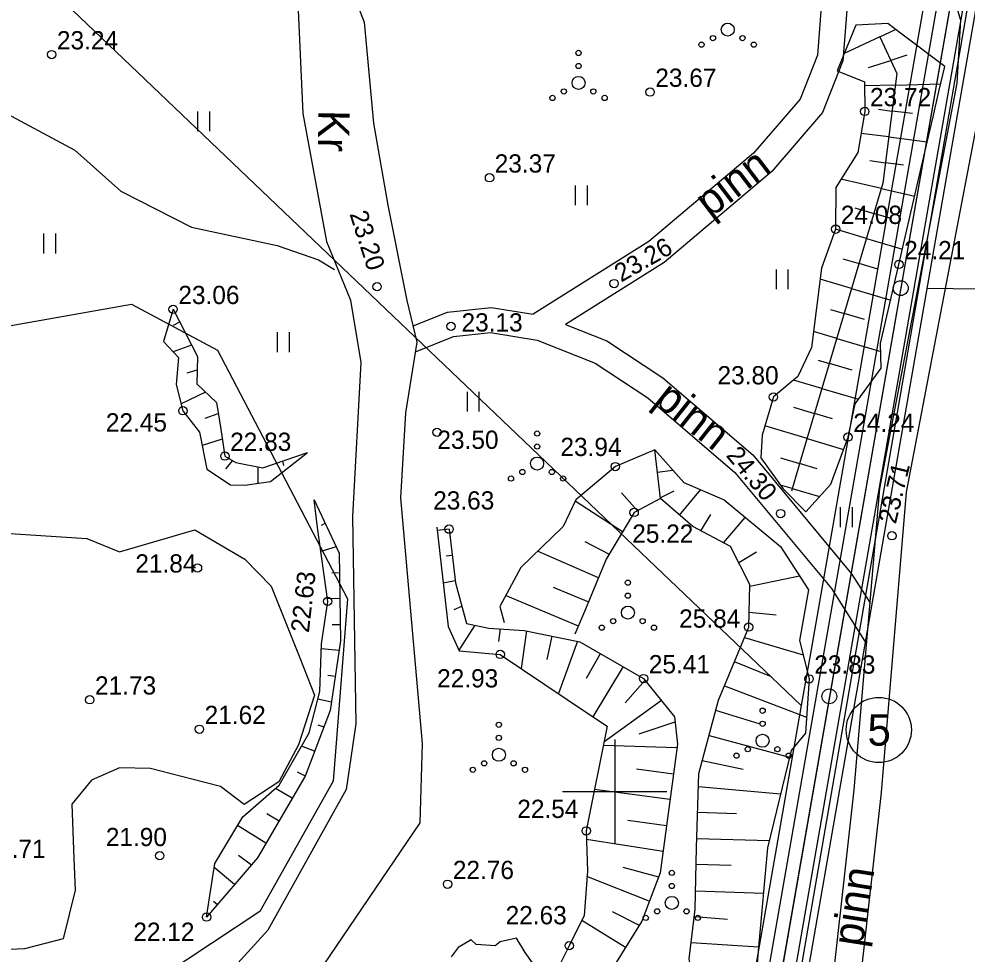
# Model space of a CAD drawing. Extents: x 509422 to 615075, y 6525431 to 6565970.
# Drawn here: x 513454.3 to 513527, y 6565687.5 to 6565759.2 of the extents above; entities that cross this region are included whole.
import ezdxf

# ---------------------------------------------------------------- set-up
doc = ezdxf.new("R2010")
doc.units = 0
for name, color, linetype in [('APIIR', 7, 'Continuous'), ('HALJASTUS', 7, 'Continuous'), ('KORGUS', 7, 'Continuous'), ('PIIR', 7, 'Continuous'), ('PIIR_ME', 7, 'Continuous'), ('PIIR_TM', 7, 'Continuous'), ('PIIRIMLEITUD', 7, 'Continuous'), ('PLOKK', 7, 'Continuous'), ('RELJEEF', 7, 'Continuous'), ('TEE', 7, 'Continuous'), ('VEEKOGU', 7, 'Continuous'), ('VORK', 7, 'Continuous')]:
    doc.layers.add(name, color=color, linetype=linetype)

msp = doc.modelspace()

# ---------------------------------------------------------------- linework, layer by layer
at = {"layer": 'APIIR'}
msp.add_lwpolyline([(513352.534, 6565439.378), (513354.7, 6565479.99), (513481.83, 6565508.61), (513541.57, 6565851.16), (513545.257, 6565872.285)], dxfattribs=at)
at = {"layer": 'HALJASTUS'}
for p, q in [((513468.015, 6565752.151), (513468.015, 6565750.629)), ((513468.925, 6565752.151), (513468.925, 6565750.629)), ((513496.967, 6565746.473), (513496.967, 6565744.951)), ((513497.877, 6565746.473), (513497.877, 6565744.951)), ((513456.218, 6565742.785), (513456.218, 6565741.263)), ((513457.129, 6565742.785), (513457.129, 6565741.263)), ((513512.362, 6565740.031), (513512.362, 6565738.509)), ((513513.272, 6565740.031), (513513.272, 6565738.509)), ((513474.132, 6565735.223), (513474.132, 6565733.701)), ((513475.042, 6565735.223), (513475.042, 6565733.701)), ((513488.68, 6565730.655), (513488.68, 6565729.133)), ((513489.591, 6565730.655), (513489.591, 6565729.133)), ((513517.283, 6565721.802), (513517.283, 6565720.279)), ((513518.193, 6565721.802), (513518.193, 6565720.279))]:
    msp.add_line(p, q, dxfattribs=at)
for centre, radius in [((513508.656, 6565758.418), 0.5), ((513507.526, 6565757.768), 0.2), ((513509.786, 6565757.768), 0.2), ((513497.227, 6565756.633), 0.2), ((513506.656, 6565757.268), 0.2), ((513510.656, 6565757.268), 0.2), ((513497.227, 6565755.633), 0.2), ((513497.227, 6565754.333), 0.5), ((513496.097, 6565753.683), 0.2), ((513498.357, 6565753.683), 0.2), ((513495.227, 6565753.183), 0.2), ((513499.227, 6565753.183), 0.2), ((513494.048, 6565727.451), 0.2), ((513494.048, 6565726.451), 0.2), ((513494.048, 6565725.151), 0.5), ((513492.048, 6565724.001), 0.2), ((513492.918, 6565724.501), 0.2), ((513495.178, 6565724.501), 0.2), ((513496.048, 6565724.001), 0.2), ((513501.008, 6565716.017), 0.2), ((513501.008, 6565715.017), 0.2), ((513501.008, 6565713.717), 0.5), ((513499.878, 6565713.067), 0.2), ((513502.138, 6565713.067), 0.2), ((513499.008, 6565712.567), 0.2), ((513503.008, 6565712.567), 0.2), ((513511.333, 6565706.197), 0.2), ((513491.12, 6565705.118), 0.2), ((513511.333, 6565705.197), 0.2), ((513491.12, 6565704.118), 0.2), ((513511.333, 6565703.897), 0.5), ((513491.12, 6565702.818), 0.5), ((513510.203, 6565703.247), 0.2), ((513512.463, 6565703.247), 0.2), ((513489.99, 6565702.168), 0.2), ((513492.25, 6565702.168), 0.2), ((513509.333, 6565702.747), 0.2), ((513513.333, 6565702.747), 0.2), ((513489.12, 6565701.668), 0.2), ((513493.12, 6565701.668), 0.2), ((513504.374, 6565693.762), 0.2), ((513504.374, 6565692.762), 0.2), ((513504.374, 6565691.462), 0.5), ((513503.244, 6565690.812), 0.2), ((513505.504, 6565690.812), 0.2), ((513502.374, 6565690.312), 0.2), ((513506.374, 6565690.312), 0.2)]:
    msp.add_circle(centre, radius, dxfattribs=at)
at = {"layer": 'KORGUS'}
for centre in [(513456.842, 6565756.505), (513502.708, 6565753.633), (513519.167, 6565752.146), (513490.4, 6565747.059), (513516.93, 6565743.12), (513521.782, 6565740.413), (513481.787, 6565738.711), (513499.951, 6565738.95), (513466.151, 6565736.976), (513487.449, 6565735.67), (513512.161, 6565730.254), (513466.901, 6565729.199), (513486.376, 6565727.546), (513517.881, 6565727.178), (513470.121, 6565725.718), (513500.047, 6565724.921), (513501.487, 6565721.4), (513512.707, 6565721.315), (513487.305, 6565720.119), (513521.246, 6565719.615), (513468.017, 6565717.14), (513477.997, 6565714.583), (513510.267, 6565712.609), (513491.222, 6565710.512), (513502.212, 6565708.664), (513514.896, 6565708.641), (513459.762, 6565707.036), (513468.164, 6565704.777), (513497.81, 6565696.984), (513465.128, 6565695.082), (513487.189, 6565692.891), (513468.713, 6565690.374), (513496.511, 6565688.181)]:
    msp.add_circle(centre, 0.32, dxfattribs=at)
at = {"layer": 'PIIR'}
msp.add_lwpolyline([(513442.384, 6565886.056), (512829.322, 6565875.033), (512905.604, 6565720.31), (513290.987, 6565614.399), (513289.987, 6565493.425), (513354.686, 6565477.937), (513483.571, 6565506.952), (513523.89, 6565738.256), (513543.837, 6565852.517)], close=True, dxfattribs=at)
msp.add_lwpolyline([(513561.882, 6565738.082), (513523.946, 6565738.574)], dxfattribs=at)
at = {"layer": 'PIIR_ME'}
for points in [[(512887.5, 6565801.16), (513401.64, 6565816.89), (513536.31, 6565821.01), (513530.33, 6565786.77), (513516.45, 6565707.3), (513481.86, 6565509.15), (513354.7, 6565479.99), (513333.27, 6565485.12), (513347.22, 6565510.47), (513346.71, 6565545.56), (513344.31, 6565552.26), (513341.82, 6565567.25), (513343.89, 6565600.46), (513332.73, 6565645.83), (513305.79, 6565673.01), (513286.32, 6565687.89), (513265.38, 6565694.79), (513234.27, 6565718.54), (513217.02, 6565714.91), (513189.12, 6565720.55), (513171.51, 6565717.56), (513135.15, 6565723.25), (513089.25, 6565751.4)], [(512889.306, 6565800.215), (513535.114, 6565819.973), (513515.465, 6565707.472), (513480.989, 6565509.976), (513354.705, 6565481.017), (513334.779, 6565485.787), (513348.224, 6565510.22), (513347.707, 6565545.741), (513345.282, 6565552.513), (513342.825, 6565567.301), (513344.898, 6565600.55), (513333.635, 6565646.337), (513306.452, 6565673.763), (513286.793, 6565688.787), (513265.853, 6565695.687), (513234.513, 6565719.613), (513217.016, 6565715.931), (513189.136, 6565721.567), (513171.503, 6565718.573), (513135.502, 6565724.207), (513089.556, 6565752.386)]]:
    msp.add_lwpolyline(points, dxfattribs=at)
msp.add_circle((513520.239, 6565704.722), 2.5, dxfattribs=at)
at = {"layer": 'PIIR_TM'}
for points in [[(512906.302, 6565721.155), (512830.916, 6565874.062), (513442.232, 6565885.053), (513542.704, 6565851.838), (513522.905, 6565738.428), (513482.701, 6565507.781), (513354.693, 6565478.963), (513290.993, 6565494.213), (513291.994, 6565615.159)], [(512832.51, 6565873.09), (513442.08, 6565884.05), (513541.57, 6565851.16), (513521.92, 6565738.6), (513481.83, 6565508.61), (513354.7, 6565479.99), (513337.28, 6565484.16), (513292, 6565495), (513293, 6565615.92), (512907, 6565722), (512869.36, 6565798.35)]]:
    msp.add_lwpolyline(points, close=True, dxfattribs=at)
at = {"layer": 'PIIRIMLEITUD'}
for centre in [(513521.92, 6565738.6), (513516.45, 6565707.3)]:
    msp.add_circle(centre, 0.57, dxfattribs=at)
at = {"layer": 'PLOKK'}
for points in [[(513483.552, 6565508.897), (513537.591, 6565821.026)], [(513400.874, 6565814.865), (513533.908, 6565818.946), (513515.123, 6565711.331), (513514.296, 6565706.591)], [(512891.122, 6565799.26), (513400.874, 6565814.865), (513514.296, 6565706.591), (513480.128, 6565510.803), (513354.71, 6565482.044), (513336.288, 6565486.454), (513349.238, 6565509.97), (513348.705, 6565545.922), (513346.253, 6565552.765), (513343.83, 6565567.353), (513345.905, 6565600.641), (513334.53, 6565646.845), (513307.124, 6565674.516), (513287.266, 6565689.684), (513266.326, 6565696.584), (513234.745, 6565720.675), (513217.012, 6565716.952), (513189.142, 6565722.574), (513171.497, 6565719.586), (513135.864, 6565725.154), (513089.862, 6565753.371)]]:
    msp.add_lwpolyline(points, dxfattribs=at)
at = {"layer": 'RELJEEF'}
for p, q in [((513520.314, 6565757.868), (513521.518, 6565758.429)), ((513520.314, 6565757.868), (513517.587, 6565756.596)), ((513522.397, 6565756.45), (513521.16, 6565756.055)), ((513519.461, 6565755.513), (513521.16, 6565756.055)), ((513521.506, 6565754.165), (513519.14, 6565754.099)), ((513521.506, 6565754.165), (513524.981, 6565754.261)), ((513520.209, 6565752.313), (513521.255, 6565752.18)), ((513522.832, 6565751.981), (513521.255, 6565752.18)), ((513521.004, 6565750.196), (513518.883, 6565750.465)), ((513521.004, 6565750.196), (513523.955, 6565749.823)), ((513519.554, 6565748.384), (513520.753, 6565748.212)), ((513522.123, 6565748.015), (513520.753, 6565748.212)), ((513520.437, 6565746.242), (513517.337, 6565746.948)), ((513520.437, 6565746.242), (513522.994, 6565745.659)), ((513518.399, 6565744.761), (513519.867, 6565744.325)), ((513521.186, 6565743.933), (513519.867, 6565744.325)), ((513519.297, 6565742.407), (513516.927, 6565743.112)), ((513519.297, 6565742.407), (513522.053, 6565741.589)), ((513517.491, 6565740.858), (513518.728, 6565740.49)), ((513520.165, 6565740.063), (513518.728, 6565740.49)), ((513518.158, 6565738.573), (513515.751, 6565739.288)), ((513518.158, 6565738.573), (513521.151, 6565737.684)), ((513466.151, 6565736.976), (513466.151, 6565736.976)), ((513516.54, 6565736.967), (513517.589, 6565736.656)), ((513519.145, 6565736.194), (513517.589, 6565736.656)), ((513466.181, 6565735.762), (513466.651, 6565736.004)), ((513517.019, 6565734.739), (513515.234, 6565735.269)), ((513517.019, 6565734.739), (513520.389, 6565733.737)), ((513467.566, 6565734.225), (513466.157, 6565733.714)), ((513515.594, 6565733.076), (513516.45, 6565732.821)), ((513518.188, 6565732.305), (513516.45, 6565732.821)), ((513467.214, 6565732.102), (513467.991, 6565732.335)), ((513515.88, 6565730.904), (513513.706, 6565731.55)), ((513468.638, 6565730.623), (513466.765, 6565729.725)), ((513515.88, 6565730.904), (513518.674, 6565730.074)), ((513513.691, 6565729.468), (513515.31, 6565728.987)), ((513468.611, 6565728.633), (513469.602, 6565728.989)), ((513516.701, 6565728.574), (513515.31, 6565728.987)), ((513514.741, 6565727.07), (513511.508, 6565728.03)), ((513469.915, 6565727.014), (513468.379, 6565726.529)), ((513514.741, 6565727.07), (513517.539, 6565726.239)), ((513476.44, 6565725.986), (513476.44, 6565725.986)), ((513503.061, 6565726.193), (513503.061, 6565726.193)), ((513512.702, 6565725.589), (513514.171, 6565725.153)), ((513470.199, 6565724.735), (513470.716, 6565725.374)), ((513472.645, 6565724.891), (513472.635, 6565723.633)), ((513474.646, 6565724.997), (513474.549, 6565725.335)), ((513515.512, 6565724.754), (513514.171, 6565725.153)), ((513503.261, 6565724.494), (513504.452, 6565724.634)), ((513513.602, 6565723.236), (513512.7, 6565723.504)), ((513500.515, 6565722.909), (513501.731, 6565721.528)), ((513504.525, 6565723.042), (513503.495, 6565722.508)), ((513504.974, 6565721.18), (513506.572, 6565723.14)), ((513513.602, 6565723.236), (513515.7, 6565722.612)), ((513476.964, 6565722.378), (513476.964, 6565722.378)), ((513500.603, 6565719.919), (513496.967, 6565722.273)), ((513507.35, 6565721.235), (513506.573, 6565719.998)), ((513477.513, 6565720.427), (513477.81, 6565720.566)), ((513508.342, 6565719.066), (513510.002, 6565721.023)), ((513487.305, 6565720.119), (513486.4, 6565720.012)), ((513497.719, 6565719.175), (513499.579, 6565718.201)), ((513478.657, 6565718.754), (513477.473, 6565718.411)), ((513498.752, 6565716.384), (513494.076, 6565718.423)), ((513510.865, 6565718.357), (513509.505, 6565717.534)), ((513487.082, 6565718.079), (513487.541, 6565718.133)), ((513478.305, 6565716.761), (513478.906, 6565716.804)), ((513487.776, 6565716.147), (513486.852, 6565715.972)), ((513510.347, 6565715.738), (513514.156, 6565716.535)), ((513495.284, 6565715.665), (513497.982, 6565714.538)), ((513478.938, 6565714.805), (513477.969, 6565714.789)), ((513497.211, 6565712.693), (513491.638, 6565715.02)), ((513487.696, 6565713.948), (513488.284, 6565714.214)), ((513512.381, 6565713.519), (513510.296, 6565713.738)), ((513478.352, 6565712.814), (513478.97, 6565712.805)), ((513489.263, 6565712.762), (513488.056, 6565710.847)), ((513491.126, 6565711.499), (513491.236, 6565712.468)), ((513493.229, 6565712.312), (513492.829, 6565709.433)), ((513494.831, 6565710.125), (513495.19, 6565711.92)), ((513509.936, 6565711.804), (513514.444, 6565710.476)), ((513497.151, 6565711.527), (513495.699, 6565707.506)), ((513478.879, 6565710.813), (513477.497, 6565710.948)), ((513497.84, 6565708.681), (513498.903, 6565710.58)), ((513500.633, 6565709.578), (513498.33, 6565705.739)), ((513512.004, 6565708.793), (513509.177, 6565709.953)), ((513478.008, 6565708.921), (513478.583, 6565708.835)), ((513500.809, 6565706.81), (513502.323, 6565708.528)), ((513508.418, 6565708.103), (513514.708, 6565705.705)), ((513478.286, 6565706.857), (513477.243, 6565707.092)), ((513503.584, 6565706.975), (513499.164, 6565703.789)), ((513511.06, 6565705.192), (513507.754, 6565706.221)), ((513501.87, 6565704.428), (513504.63, 6565705.334)), ((513477.246, 6565705.112), (513477.709, 6565704.953)), ((513507.232, 6565704.29), (513513.384, 6565702.627)), ((513476.995, 6565703.085), (513475.992, 6565703.468)), ((513504.763, 6565703.345), (513499.113, 6565703.532)), ((513509.855, 6565701.699), (513506.71, 6565702.359)), ((513501.665, 6565701.743), (513504.497, 6565701.363)), ((513475.659, 6565701.513), (513476.281, 6565701.217)), ((513475.279, 6565699.487), (513473.992, 6565700.235)), ((513504.231, 6565699.381), (513498.442, 6565700.157)), ((513506.414, 6565700.395), (513512.705, 6565699.825)), ((513473.336, 6565698.305), (513474.27, 6565697.76)), ((513509.333, 6565698.304), (513506.352, 6565698.396)), ((513473.262, 6565696.033), (513471.091, 6565697.394)), ((513501.008, 6565697.795), (513503.966, 6565697.398)), ((513503.7, 6565695.416), (513497.83, 6565696.321)), ((513506.29, 6565696.397), (513511.837, 6565696.246)), ((513471.167, 6565695.127), (513472.15, 6565694.379)), ((513508.911, 6565694.34), (513506.243, 6565694.397)), ((513470.848, 6565692.861), (513469.307, 6565694.184)), ((513500.614, 6565694.207), (513503.358, 6565693.453)), ((513502.646, 6565691.584), (513497.872, 6565693.498)), ((513506.204, 6565692.398), (513511.395, 6565692.217)), ((513469.245, 6565691.601), (513469.545, 6565691.343)), ((513499.814, 6565690.806), (513501.871, 6565689.746)), ((513468.713, 6565690.374), (513468.713, 6565690.374)), ((513500.822, 6565688.043), (513497.469, 6565690.109)), ((513508.649, 6565690.178), (513506.104, 6565690.403)), ((513505.852, 6565688.419), (513511.028, 6565688.089))]:
    msp.add_line(p, q, dxfattribs=at)
for points in [[(513518.476, 6565758.766), (513517.549, 6565756.503), (513517.042, 6565755.267), (513519.136, 6565754.409), (513519.167, 6565752.146), (513518.636, 6565749.003), (513516.933, 6565746.308), (513516.93, 6565743.12), (513515.858, 6565740.118), (513515.078, 6565734.057), (513514.042, 6565731.832), (513512.161, 6565730.254), (513511.3, 6565727.32), (513511.208, 6565725.582), (513512.915, 6565723.204), (513514.652, 6565721.446)], [(513514.652, 6565721.446), (513516.571, 6565723.58), (513517.881, 6565727.178), (513518.43, 6565729.739), (513520.41, 6565732.452), (513520.379, 6565734.342), (513521.782, 6565740.413), (513523.184, 6565746.484), (513523.949, 6565749.795), (513524.396, 6565751.731), (513524.844, 6565753.668), (513525.291, 6565755.604), (513521.995, 6565758.072), (513520.919, 6565758.878), (513518.476, 6565758.766)], [(513520.314, 6565757.868), (513521.62, 6565755.067), (513520.554, 6565746.638), (513518.795, 6565740.716), (513514.272, 6565725.492), (513513.544, 6565723.043)], [(513448.225, 6565734.767), (513455.595, 6565736.074), (513462.966, 6565737.381), (513469.559, 6565733.836), (513473.026, 6565727.202), (513479.524, 6565714.769), (513478.428, 6565700.784), (513472.803, 6565690.804), (513457.969, 6565681.001), (513445.844, 6565675.983)], [(513466.151, 6565736.976), (513465.405, 6565734.506), (513466.563, 6565733.287), (513466.38, 6565731.214), (513466.901, 6565729.199), (513468.18, 6565727.557), (513468.73, 6565724.714), (513470.558, 6565723.525), (513471.655, 6565723.495), (513473.604, 6565723.769), (513476.44, 6565725.986)], [(513466.151, 6565736.976), (513468.017, 6565733.348), (513467.964, 6565731.267), (513469.469, 6565729.83), (513469.795, 6565727.774), (513470.121, 6565725.718), (513470.949, 6565725.239), (513473.028, 6565724.812), (513476.44, 6565725.986)], [(513503.061, 6565726.193), (513500.047, 6565724.921), (513497.009, 6565722.36), (513496.049, 6565720.333), (513492.797, 6565717.185), (513491.197, 6565714.197), (513491.517, 6565712.97)], [(513500.958, 6565634.282), (513502.005, 6565648.254), (513502.451, 6565654.201), (513504.212, 6565659.899), (513505.256, 6565665.771), (513506.704, 6565667.654), (513506.704, 6565670.03), (513506.704, 6565671.816), (513506.704, 6565674.376), (513507.482, 6565676.816), (513507.983, 6565680.352), (513505.949, 6565685.97), (513505.696, 6565687.182), (513506.176, 6565690.97), (513506.269, 6565695.706), (513506.444, 6565701.374), (513507.964, 6565706.996), (513510.267, 6565712.609), (513510.35, 6565715.878), (513508.864, 6565718.79), (513505.972, 6565720.315), (513503.501, 6565722.458), (513503.061, 6565726.193)], [(513503.061, 6565726.193), (513505.3, 6565723.685), (513508.389, 6565722.36), (513512.71, 6565718.777), (513514.843, 6565715.469), (513514.169, 6565711.592), (513514.896, 6565708.641), (513514.63, 6565704.479), (513513.51, 6565703.145), (513511.704, 6565695.696), (513511.026, 6565688.061), (513510.807, 6565685.592), (513511.384, 6565679.851), (513509.2, 6565674.511), (513509.485, 6565668.748), (513510.668, 6565664.87), (513508.908, 6565659.374), (513507.792, 6565652.876), (513508.005, 6565648.127), (513508.249, 6565642.709), (513506.473, 6565633.046)], [(513476.964, 6565722.378), (513478.883, 6565718.27), (513478.99, 6565711.548), (513478.19, 6565706.213), (513476.264, 6565701.173), (513472.605, 6565694.909), (513468.713, 6565690.374)], [(513468.713, 6565690.374), (513469.353, 6565694.482), (513471.484, 6565698.052), (513474.273, 6565700.48), (513476.589, 6565704.504), (513477.388, 6565707.663), (513477.51, 6565711.321), (513477.997, 6565714.583), (513477.22, 6565720.254), (513476.964, 6565722.378)], [(513503.501, 6565722.458), (513501.487, 6565721.4), (513499.354, 6565717.825), (513497.75, 6565713.984), (513496.951, 6565712.069)], [(513486.37, 6565720.283), (513487.223, 6565712.653), (513488.084, 6565710.786), (513491.222, 6565710.512), (513498.061, 6565705.92), (513499.408, 6565705.015), (513497.81, 6565696.984), (513497.901, 6565693.904), (513497.658, 6565690.49), (513496.511, 6565688.181), (513495.365, 6565685.871)], [(513487.305, 6565720.119), (513487.793, 6565716.004), (513488.646, 6565712.894), (513490.352, 6565712.528), (513493.063, 6565712.345), (513497.328, 6565711.492), (513502.212, 6565708.664), (513504.589, 6565705.737), (513504.802, 6565703.634), (513503.479, 6565693.773), (513502.07, 6565690.069), (513499.992, 6565686.695), (513497.913, 6565683.321), (513497.354, 6565681.103), (513497.129, 6565678.054), (513496.119, 6565675.169), (513495.379, 6565671.543), (513496.964, 6565669.531), (513500.265, 6565666.412), (513501.971, 6565662.944), (513501.172, 6565658.089), (513501.145, 6565647.589)]]:
    msp.add_lwpolyline(points, dxfattribs=at)
at = {"layer": 'TEE'}
for points in [[(513445.886, 6565789.825), (513454.934, 6565786.609), (513458.665, 6565784.537), (513465.821, 6565780.979), (513471.467, 6565776.149), (513474.497, 6565773.791), (513475.966, 6565771.986), (513477.987, 6565766.274), (513480.803, 6565758.981), (513481.512, 6565751.237), (513482.613, 6565744.957), (513484.068, 6565737.658), (513484.838, 6565734.457), (513483.955, 6565729.028), (513483.58, 6565722.523), (513485.232, 6565703.675), (513485.068, 6565697.603), (513477.18, 6565686.01), (513471.639, 6565673.197)], [(513446.536, 6565784.277), (513455.441, 6565782.282), (513463.266, 6565779.381), (513467.969, 6565774.846), (513472.815, 6565770.11), (513474.858, 6565766.859), (513475.693, 6565761.054), (513476.089, 6565751.999), (513477.908, 6565742.175), (513479.756, 6565737.68), (513480.543, 6565732.9), (513479.911, 6565721.097), (513480.145, 6565705.199), (513479.415, 6565700.169), (513473.411, 6565689.38), (513468.063, 6565683.494)], [(513518.285, 6565773.221), (513523.905, 6565768.408), (513527.333, 6565763.697), (513528.601, 6565759.39), (513528.29, 6565754.05), (513522.347, 6565722.944), (513520.411, 6565699.939), (513516.027, 6565660.563), (513514.021, 6565648.245), (513512.826, 6565643.309), (513511.289, 6565636.201), (513510.206, 6565631.871), (513508.528, 6565623.101), (513507.798, 6565617.504), (513505.276, 6565602.526), (513503.916, 6565589.293), (513501.8, 6565558.556), (513501.797, 6565548.86), (513500.835, 6565539.904), (513499.802, 6565533.915), (513499.342, 6565517.041)], [(513518.89, 6565769.959), (513516.004, 6565766.483), (513515.51, 6565762.699), (513515.81, 6565760.177), (513515.537, 6565756.474), (513514.202, 6565753.095), (513510.633, 6565748.945), (513502.622, 6565742.172), (513493.752, 6565736.604)], [(513520.397, 6565768.668), (513522.363, 6565766.984), (513525.435, 6565762.763), (513526.499, 6565759.149), (513526.217, 6565754.307), (513520.28, 6565723.227), (513518.337, 6565700.142), (513513.961, 6565660.846), (513511.977, 6565648.658), (513510.795, 6565643.774), (513509.259, 6565636.674), (513508.17, 6565632.32), (513506.469, 6565623.432), (513505.737, 6565617.812), (513503.21, 6565602.806), (513501.84, 6565589.471), (513499.716, 6565558.628), (513499.713, 6565548.972), (513498.77, 6565540.193), (513497.732, 6565534.173), (513495.619, 6565517.492)], [(513520.397, 6565768.668), (513517.898, 6565765.658), (513517.51, 6565762.687), (513517.803, 6565760.221), (513517.494, 6565756.027), (513515.925, 6565752.054), (513512.035, 6565747.532), (513503.796, 6565740.566), (513496.228, 6565735.815)], [(513449.369, 6565754.136), (513454.762, 6565751.239), (513458.611, 6565749.171), (513462.137, 6565746.024), (513464.848, 6565744.652), (513467.56, 6565743.28), (513474.112, 6565741.857), (513477.28, 6565740.759), (513478.525, 6565740.036)], [(513484.539, 6565735.7), (513487.182, 6565736.758), (513490.536, 6565737.123), (513493.752, 6565736.604)], [(513496.228, 6565735.815), (513499.394, 6565734.564), (513503.683, 6565731.716), (513510.574, 6565725.818), (513518.155, 6565716.692), (513519.545, 6565714.501)], [(513484.716, 6565733.709), (513487.65, 6565734.884), (513490.486, 6565735.193), (513494.05, 6565734.618), (513498.503, 6565732.858), (513502.528, 6565730.186), (513509.206, 6565724.47), (513516.604, 6565715.563), (513519.28, 6565711.347)]]:
    msp.add_lwpolyline(points, dxfattribs=at)
at = {"layer": 'VEEKOGU'}
for points in [[(513453.655, 6565719.789), (513459.531, 6565719.407), (513462.037, 6565718.393), (513467.804, 6565720.07), (513471.643, 6565717.83), (513473.669, 6565715.749), (513475.855, 6565710.254), (513476.994, 6565707.391), (513475.748, 6565703.585), (513474.255, 6565700.757), (513471.586, 6565698.997), (513469.777, 6565700.384), (513467.571, 6565700.958), (513464.411, 6565701.78), (513462.046, 6565701.825), (513459.883, 6565700.869), (513458.381, 6565699.043), (513458.543, 6565694.86), (513458.638, 6565692.431), (513457.721, 6565688.702), (513454.766, 6565687.939), (513450.805, 6565687.757)], [(513495.249, 6565684.662), (513493.143, 6565687.664), (513492.477, 6565688.764), (513491.223, 6565688.477), (513490.828, 6565688.17), (513489.383, 6565688.274), (513488.983, 6565688.64), (513487.99, 6565688.03), (513487.451, 6565687.316)]]:
    msp.add_lwpolyline(points, dxfattribs=at)
at = {"layer": 'VORK'}
for p, q in [((513500, 6565704), (513500, 6565696)), ((513496, 6565700), (513504, 6565700))]:
    msp.add_line(p, q, dxfattribs=at)

# ---------------------------------------------------------------- texts
at = {"layer": 'KORGUS'}
for s, p in [('23.24 ', (513457.242, 6565756.905)), ('23.67 ', (513503.108, 6565754.033)), ('23.72 ', (513519.567, 6565752.546)), ('23.37 ', (513490.8, 6565747.459)), ('24.08 ', (513517.33, 6565743.52)), ('24.21 ', (513522.182, 6565740.813)), ('23.06 ', (513466.551, 6565737.376)), ('23.13 ', (513488.255, 6565735.273)), ('23.80 ', (513507.876, 6565731.221)), ('22.45 ', (513460.993, 6565727.605)), ('24.24 ', (513518.281, 6565727.578)), ('22.83 ', (513470.521, 6565726.118)), ('23.50 ', (513486.407, 6565726.274)), ('23.94 ', (513495.836, 6565725.727)), ('23.63 ', (513486.082, 6565721.623)), ('25.22 ', (513501.339, 6565719.079)), ('21.84 ', (513463.253, 6565716.791)), ('25.84 ', (513504.933, 6565712.566)), ('25.41 ', (513502.612, 6565709.064)), ('23.83 ', (513515.296, 6565709.041)), ('21.73 ', (513460.162, 6565707.436)), ('22.93 ', (513486.384, 6565707.982)), ('21.62 ', (513468.564, 6565705.177)), ('22.54 ', (513492.529, 6565697.974)), ('21.90 ', (513460.991, 6565695.814)), ('21.71 ', (513451.691, 6565694.908)), ('22.76 ', (513487.589, 6565693.291)), ('22.63 ', (513491.636, 6565689.821)), ('22.12 ', (513463.1, 6565688.55))]:
    msp.add_text(s, height=1.4, dxfattribs=at).set_placement(p)
for s, rotation, p in [('23.20 ', 287.82354, (513479.658, 6565744.293)), ('23.26 ', 29.70767, (513500.488, 6565739.022)), ('24.30 ', 309.78621, (513508.477, 6565725.748)), ('23.71 ', 76.39927, (513521.538, 6565720.462)), ('22.63 ', 83.52134, (513476.551, 6565712.142))]:
    msp.add_text(s, height=1.4, rotation=rotation, dxfattribs=at).set_placement(p)
at = {"layer": 'PIIR_ME'}
msp.add_text('5', height=2.4, dxfattribs=at).set_placement((513519.374, 6565703.522))
at = {"layer": 'TEE'}
for s, rotation, p in [('Kr', 268.91, (513477.296, 6565752.276)), ('pinn', 37.24446, (513507.304, 6565743.927)), ('pinn', 321.57067, (513502.877, 6565729.812)), ('pinn', 81.08542, (513518.98, 6565688.026))]:
    msp.add_text(s, height=2.4, rotation=rotation, dxfattribs=at).set_placement(p)

doc.saveas('drawing.dxf')
